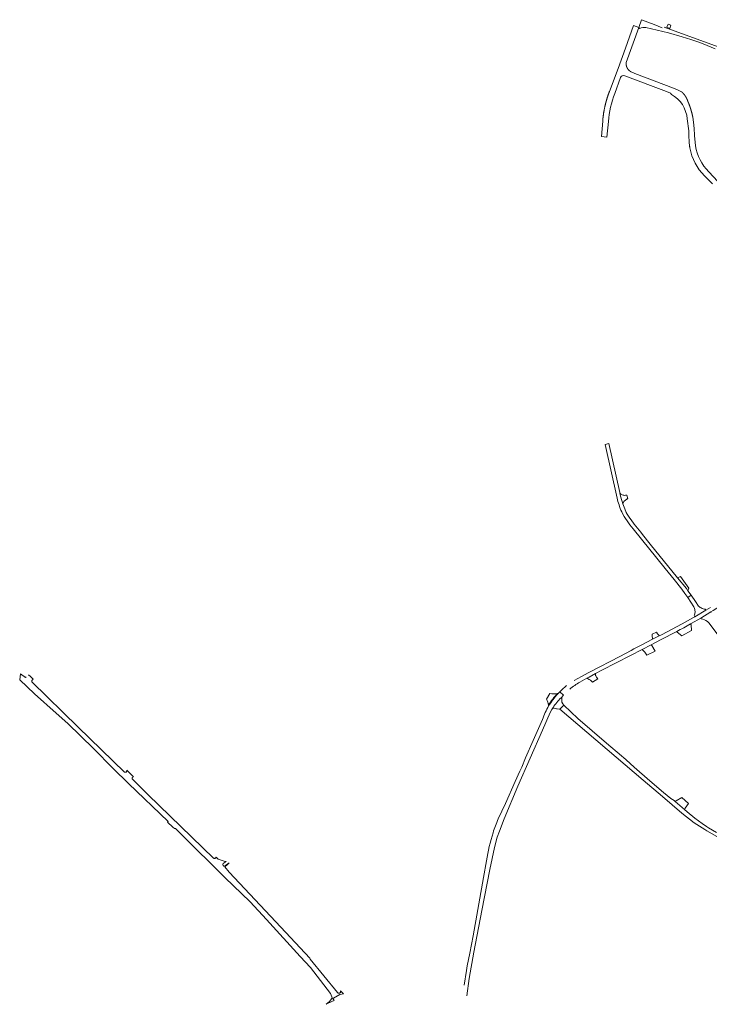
# Model space of a CAD drawing. Header units: metres. Extents: x 166325 to 190320, y 381923 to 404576.
# Tile 708 of 1056: x 176462 to 177029, y 393848 to 394657. Entities that reach past the tile are written whole.
import ezdxf

# ---------------------------------------------------------------- set-up
doc = ezdxf.new("R2010")
doc.units = ezdxf.units.M
for name, color, linetype, lineweight in [('B-WE-VH-VERHARDING_ASFALT-GV', 8, 'Continuous', 18), ('B-WE-VH-VERHARDING_BETON-GV', 8, 'Continuous', 18), ('B-WE-VH-VERHARDING_BETONSTRAATSTEEN-GV', 8, 'Continuous', 18), ('B-WE-VH-VERHARDING_FUNDERING_ZAND-GV', 8, 'Continuous', 18), ('B-WE-VH-VERHARDING_HALFVERHARDING-GV', 8, 'Continuous', 18)]:
    doc.layers.add(name, color=color, linetype=linetype, lineweight=lineweight)

msp = doc.modelspace()

# ---------------------------------------------------------------- linework, layer by layer
at = {"layer": 'B-WE-VH-VERHARDING_ASFALT-GV', "flags": 128}
for points in [[(176963.047, 394615.422), (176962.992, 394615.469), (176962.938, 394615.516), (176962.884, 394615.564), (176962.83, 394615.613), (176962.777, 394615.662), (176962.724, 394615.711), (176962.672, 394615.761), (176962.621, 394615.811), (176962.57, 394615.862), (176962.519, 394615.913), (176962.469, 394615.965), (176962.419, 394616.018), (176962.37, 394616.07), (176962.321, 394616.124), (176962.273, 394616.177), (176962.226, 394616.231), (176962.178, 394616.286), (176962.086, 394616.396), (176962.04, 394616.452), (176961.995, 394616.509), (176961.951, 394616.566), (176961.907, 394616.623), (176961.863, 394616.68), (176961.821, 394616.738), (176961.778, 394616.797), (176961.737, 394616.856), (176961.695, 394616.915), (176961.655, 394616.974), (176961.615, 394617.034), (176961.575, 394617.095), (176961.536, 394617.155), (176961.498, 394617.217), (176961.46, 394617.278), (176961.423, 394617.34), (176961.387, 394617.402), (176961.351, 394617.464), (176961.315, 394617.527), (176961.28, 394617.591), (176961.246, 394617.654), (176961.213, 394617.718), (176961.147, 394617.846), (176961.116, 394617.911), (176961.084, 394617.976), (176961.054, 394618.042), (176961.024, 394618.107), (176960.966, 394618.239), (176960.938, 394618.306), (176960.911, 394618.373), (176960.884, 394618.44), (176960.858, 394618.507), (176960.832, 394618.574), (176960.808, 394618.642), (176960.783, 394618.71), (176960.76, 394618.778), (176960.737, 394618.846), (176960.715, 394618.915), (176960.693, 394618.984), (176960.672, 394619.053), (176960.652, 394619.122), (176960.632, 394619.192), (176960.613, 394619.261), (176960.595, 394619.331), (176960.578, 394619.401), (176960.561, 394619.471), (176960.544, 394619.541), (176960.529, 394619.612), (176960.514, 394619.682), (176960.499, 394619.753), (176960.473, 394619.895), (176960.461, 394619.966), (176960.449, 394620.037), (176960.438, 394620.108), (176960.428, 394620.18), (176960.418, 394620.251), (176960.409, 394620.323), (176960.401, 394620.394), (176960.394, 394620.466), (176960.387, 394620.538), (176960.375, 394620.682), (176960.37, 394620.754), (176960.366, 394620.826), (176960.363, 394620.898), (176960.36, 394620.97), (176960.358, 394621.042), (176960.357, 394621.114), (176960.356, 394621.186), (176960.356, 394621.258), (176960.357, 394621.33), (176960.358, 394621.402), (176960.36, 394621.474), (176960.363, 394621.546), (176960.366, 394621.619), (176960.37, 394621.691), (176960.375, 394621.762), (176960.38, 394621.834), (176960.387, 394621.906), (176960.393, 394621.978), (176960.401, 394622.05), (176960.409, 394622.121), (176960.418, 394622.193), (176970.687, 394650.835), (176966.521, 394652.459), (176959.843, 394634.053), (176953.675, 394617.145), (176946.665, 394598.469), (176946.594, 394598.284), (176946.523, 394598.098), (176946.453, 394597.913), (176946.384, 394597.727), (176946.314, 394597.542), (176946.245, 394597.356), (176946.177, 394597.169), (176946.041, 394596.797), (176945.974, 394596.61), (176945.907, 394596.424), (176945.841, 394596.237), (176945.775, 394596.05), (176945.709, 394595.862), (176945.644, 394595.675), (176945.579, 394595.488), (176945.515, 394595.3), (176945.451, 394595.112), (176945.325, 394594.736), (176945.262, 394594.548), (176945.2, 394594.36), (176945.139, 394594.171), (176945.077, 394593.983), (176945.016, 394593.794), (176944.956, 394593.605), (176944.896, 394593.416), (176944.836, 394593.227), (176944.777, 394593.038), (176944.718, 394592.848), (176944.66, 394592.659), (176944.602, 394592.469), (176944.431, 394591.899), (176944.319, 394591.519), (176944.264, 394591.328), (176944.209, 394591.138), (176944.154, 394590.947), (176944.1, 394590.756), (176944.047, 394590.565), (176943.994, 394590.374), (176943.941, 394590.183), (176943.889, 394589.992), (176943.837, 394589.8), (176943.785, 394589.609), (176943.734, 394589.417), (176943.684, 394589.226), (176943.634, 394589.034), (176943.584, 394588.842), (176943.535, 394588.65), (176943.486, 394588.457), (176943.437, 394588.265), (176943.389, 394588.073), (176943.342, 394587.88), (176943.295, 394587.688), (176943.248, 394587.495), (176943.202, 394587.302), (176943.156, 394587.109), (176943.111, 394586.916), (176943.066, 394586.723), (176943.021, 394586.53), (176942.977, 394586.336), (176942.933, 394586.143), (176942.89, 394585.949), (176942.847, 394585.756), (176942.805, 394585.562), (176942.763, 394585.368), (176942.681, 394584.98), (176942.64, 394584.786), (176942.6, 394584.592), (176942.56, 394584.397), (176942.521, 394584.203), (176942.482, 394584.009), (176942.406, 394583.619), (176942.368, 394583.425), (176942.331, 394583.23), (176942.295, 394583.035), (176942.258, 394582.84), (176942.223, 394582.645), (176942.187, 394582.45), (176942.153, 394582.255), (176942.118, 394582.059), (176942.084, 394581.864), (176942.051, 394581.668), (176942.017, 394581.473), (176941.985, 394581.277), (176941.953, 394581.082), (176941.889, 394580.69), (176941.858, 394580.494), (176941.768, 394579.906), (176941.739, 394579.71), (176941.711, 394579.514), (176941.682, 394579.317), (176941.654, 394579.121), (176941.627, 394578.925), (176941.6, 394578.728), (176941.574, 394578.532), (176941.548, 394578.335), (176941.522, 394578.138), (176941.497, 394577.942), (176941.472, 394577.745), (176941.424, 394577.351), (176941.401, 394577.154), (176941.378, 394576.957), (176941.355, 394576.76), (176941.333, 394576.563), (176941.312, 394576.366), (176941.29, 394576.169), (176941.27, 394575.972), (176941.249, 394575.774), (176941.23, 394575.577), (176941.21, 394575.38), (176941.191, 394575.182), (176941.173, 394574.985), (176941.155, 394574.787), (176941.137, 394574.59), (176941.12, 394574.392), (176941.103, 394574.195), (176941.087, 394573.997), (176940.002, 394561.361), (176944.589, 394560.92), (176945.736, 394573.62)], [(176951.018, 394596.794), (176955.775, 394609.778)], [(176959.275, 394611.349), (176993.526, 394598.349), (176996.823, 394596.888), (176997.525, 394595.931)], [(177017.306, 394553.793), (177016.647, 394562.093), (177016.572, 394563.095), (177016.252, 394567.353), (177015.973, 394571.055), (177015.123, 394577.283), (177015.102, 394577.386), (177015.081, 394577.489), (177015.059, 394577.591), (177015.038, 394577.694), (177015.016, 394577.797), (177014.994, 394577.899), (177014.972, 394578.002), (177014.95, 394578.104), (177014.928, 394578.207), (177014.905, 394578.309), (177014.883, 394578.412), (177014.86, 394578.514), (177014.837, 394578.616), (177014.814, 394578.719), (177014.79, 394578.821), (177014.767, 394578.923), (177014.743, 394579.025), (177014.72, 394579.128), (177014.696, 394579.23), (177014.672, 394579.332), (177014.647, 394579.434), (177014.623, 394579.536), (177014.598, 394579.638), (177014.573, 394579.74), (177014.549, 394579.842), (177014.524, 394579.944), (177014.498, 394580.045), (177014.473, 394580.147), (177014.447, 394580.249), (177014.422, 394580.351), (177014.396, 394580.452), (177014.37, 394580.554), (177014.344, 394580.656), (177014.317, 394580.757), (177014.291, 394580.859), (177014.264, 394580.96), (177014.237, 394581.062), (177014.183, 394581.264), (177014.156, 394581.366), (177014.128, 394581.467), (177014.101, 394581.568), (177014.073, 394581.669), (177014.045, 394581.77), (177014.017, 394581.871), (177013.988, 394581.972), (177013.96, 394582.073), (177013.931, 394582.174), (177013.903, 394582.275), (177013.874, 394582.376), (177013.845, 394582.477), (177013.816, 394582.578), (177013.786, 394582.678), (177013.757, 394582.779), (177013.727, 394582.88), (177013.697, 394582.98), (177013.667, 394583.081), (177013.637, 394583.181), (177013.607, 394583.281), (177013.576, 394583.382), (177013.545, 394583.482), (177013.515, 394583.582), (177013.484, 394583.683), (177013.452, 394583.783), (177013.421, 394583.883), (177013.39, 394583.983), (177013.358, 394584.083), (177013.326, 394584.183), (177013.262, 394584.383), (177013.23, 394584.483), (177013.198, 394584.583), (177013.165, 394584.682), (177013.133, 394584.782), (177013.1, 394584.882), (177013.067, 394584.981), (177013.034, 394585.081), (177013, 394585.18), (177012.967, 394585.28), (177012.933, 394585.379), (177012.899, 394585.478), (177012.865, 394585.578), (177012.831, 394585.677), (177012.797, 394585.776), (177012.763, 394585.875), (177012.693, 394586.073), (177012.658, 394586.172), (177012.588, 394586.37), (177012.553, 394586.468), (177012.517, 394586.567), (177012.482, 394586.666), (177012.446, 394586.764), (177012.41, 394586.863), (177012.374, 394586.961), (177012.337, 394587.06), (177012.301, 394587.158), (177012.264, 394587.257), (177012.228, 394587.355), (177012.191, 394587.453), (177012.154, 394587.551), (177012.116, 394587.649), (177012.079, 394587.747), (177012.041, 394587.845), (177012.004, 394587.943), (177011.966, 394588.041), (177011.928, 394588.139), (177011.89, 394588.236), (177011.852, 394588.334), (177011.813, 394588.432), (177011.774, 394588.529), (177011.736, 394588.627), (177011.697, 394588.724), (177011.658, 394588.822), (177011.619, 394588.919), (177011.579, 394589.016), (177011.54, 394589.113), (177011.5, 394589.21), (177011.46, 394589.307), (177011.42, 394589.404), (177011.34, 394589.598), (177011.299, 394589.695), (177011.259, 394589.792), (177011.218, 394589.888), (177011.177, 394589.985), (177011.154, 394590.059), (177011.13, 394590.132), (177011.106, 394590.206), (177011.082, 394590.279), (177011.057, 394590.352), (177011.032, 394590.425), (177011.007, 394590.498), (177010.981, 394590.571), (177010.956, 394590.644), (177010.929, 394590.717), (177010.903, 394590.789), (177010.876, 394590.862), (177010.822, 394591.006), (177010.794, 394591.079), (177010.766, 394591.151), (177010.737, 394591.222), (177010.709, 394591.294), (177010.68, 394591.366), (177010.65, 394591.437), (177010.621, 394591.509), (177010.591, 394591.58), (177010.561, 394591.651), (177010.53, 394591.722), (177010.5, 394591.793), (177010.468, 394591.864), (177010.437, 394591.934), (177010.405, 394592.005), (177010.341, 394592.145), (177010.308, 394592.215), (177010.275, 394592.285), (177010.209, 394592.425), (177010.175, 394592.494), (177010.141, 394592.563), (177010.106, 394592.632), (177010.072, 394592.702), (177010.037, 394592.77), (177010.001, 394592.839), (177009.966, 394592.908), (177009.93, 394592.976), (177009.894, 394593.044), (177009.857, 394593.113), (177009.82, 394593.18), (177009.783, 394593.248), (177009.746, 394593.316), (177009.708, 394593.383), (177009.67, 394593.451), (177009.632, 394593.518), (177009.594, 394593.585), (177009.555, 394593.652), (177009.516, 394593.718), (177009.476, 394593.785), (177009.437, 394593.851), (177009.357, 394593.983), (177009.275, 394594.115), (177009.193, 394594.245), (177009.151, 394594.31), (177009.109, 394594.375), (177009.067, 394594.44), (177009.025, 394594.505), (177008.982, 394594.569), (177008.939, 394594.633), (177008.896, 394594.697), (177008.852, 394594.761), (177008.808, 394594.825), (177008.764, 394594.888), (177008.72, 394594.951), (177008.675, 394595.014), (177008.63, 394595.077), (177008.585, 394595.14), (177008.539, 394595.202), (177008.494, 394595.265), (177008.448, 394595.327), (177008.401, 394595.388), (177008.355, 394595.45), (177008.308, 394595.512), (177008.261, 394595.573), (177008.214, 394595.634), (177008.118, 394595.756), (177008.07, 394595.816), (177008.022, 394595.876), (177007.875, 394596.056), (177007.826, 394596.115), (177007.776, 394596.174), (177007.726, 394596.233), (177007.676, 394596.292), (177007.625, 394596.351), (177007.575, 394596.409), (177007.473, 394596.525), (177007.421, 394596.583), (177007.37, 394596.64), (177007.318, 394596.697), (177007.266, 394596.754), (177007.213, 394596.811), (177007.161, 394596.868), (177007.108, 394596.924), (177007.055, 394596.98), (177007.001, 394597.036), (177006.948, 394597.092), (177006.84, 394597.202), (177006.785, 394597.257), (177006.731, 394597.312), (177006.676, 394597.366), (177006.621, 394597.421), (177006.566, 394597.475), (177006.51, 394597.528), (177006.455, 394597.582), (177006.399, 394597.635), (177006.342, 394597.688), (177006.286, 394597.741), (177006.229, 394597.794), (177006.173, 394597.846), (177006.116, 394597.898), (177006.058, 394597.95), (177006.001, 394598.002), (177005.943, 394598.053), (177005.885, 394598.104), (177002.691, 394599.836), (176999.207, 394601.154), (176967.428, 394613.173), (176964.356, 394614.531), (176964.293, 394614.565), (176964.23, 394614.6), (176964.167, 394614.636), (176964.105, 394614.672), (176964.043, 394614.709), (176963.981, 394614.747), (176963.92, 394614.785), (176963.859, 394614.823), (176963.798, 394614.862), (176963.678, 394614.942), (176963.619, 394614.983), (176963.56, 394615.025), (176963.501, 394615.067), (176963.443, 394615.109), (176963.385, 394615.152), (176963.327, 394615.196), (176963.27, 394615.24), (176963.214, 394615.285), (176963.158, 394615.33), (176963.102, 394615.376), (176963.047, 394615.422)], [(177010.594, 394575.888), (177011.787, 394565.967), (177011.959, 394561.691), (177012.133, 394557.345), (177012.521, 394553.021), (177012.556, 394552.808), (177012.592, 394552.595), (177012.629, 394552.383), (177012.667, 394552.17), (177012.706, 394551.958)], [(177024.76, 394528.987), (177031.226, 394522.37)], [(177035.567, 394524.336), (177028.198, 394532.403)], [(176955.476, 394266.905), (176955.142, 394268.361), (176955.052, 394268.775), (176946.062, 394308.91), (176943.052, 394308.221), (176952.922, 394264.12), (176953.653, 394261.359), (176954.502, 394258.631)], [(176960.856, 394266.624), (176960.359, 394266.492), (176959.718, 394266.395), (176959.07, 394266.378), (176958.425, 394266.441), (176957.792, 394266.583), (176957.182, 394266.801), (176956.604, 394267.094), (176956.065, 394267.455), (176955.576, 394267.879), (176955.142, 394268.361), (176955.476, 394266.905)], [(176957.685, 394259.315), (176957.915, 394259.984), (176958.218, 394260.624), (176958.592, 394261.225), (176959.031, 394261.78), (176959.53, 394262.282), (176960.083, 394262.724), (176960.682, 394263.102), (176961.319, 394263.409), (176961.803, 394263.587), (176960.856, 394266.624)], [(176960.423, 394252.41), (176959.21, 394255.246), (176958.105, 394258.126), (176957.685, 394259.315)], [(176966.129, 394238.815), (176992.412, 394206.371), (176999.832, 394197.091), (177006.003, 394189.251), (177008.601, 394185.811), (177011.092, 394182.293), (177013.726, 394184.263), (177011.171, 394187.869), (177009.818, 394189.778), (177002.639, 394198.642), (176980.223, 394226.32), (176973.754, 394234.308), (176972.325, 394236.072), (176969.702, 394239.311), (176967.04, 394242.71), (176964.483, 394246.19)], [(177013.242, 394160.691), (177013.702, 394160.959), (177021.689, 394165.542), (177029.922, 394170.566), (177031.973, 394171.818), (177046.012, 394180.645), (177063.716, 394191.777), (177081.8, 394203.434), (177103.69, 394217.544), (177123.067, 394229.761), (177126.878, 394232.226), (177130.06, 394234.411), (177130.093, 394233.926), (177132.493, 394235.822)], [(177029.54, 394174.283), (177025.805, 394172.047), (177016.696, 394166.592), (177015.205, 394165.699), (177006.271, 394160.698), (176989.302, 394151.792), (176987.484, 394150.852), (176982.061, 394148.047), (176972.774, 394143.244), (176966.786, 394140.088), (176964.484, 394138.875), (176955.147, 394133.955), (176930.938, 394121.421), (176929.233, 394120.501), (176923.692, 394117.586), (176917.678, 394114.226)], [(176922.414, 394112.781), (176928.112, 394116.002), (176929.963, 394117.049), (176935.161, 394119.822), (176940.457, 394122.648), (176964.03, 394134.668), (176973.648, 394139.71), (176981.051, 394143.592), (176988.538, 394147.517), (177001.959, 394154.554)], [(176906.887, 394099.993), (176908.87, 394102.045), (176905.813, 394104.91), (176904.238, 394103.265)], [(176905.813, 394104.91), (176908.87, 394102.045)], [(176871.418, 394027.326), (176891.516, 394073.276), (176897.859, 394087.778), (176899.353, 394090.372), (176900.324, 394091.94)], [(176891.572, 394082.205), (176884.006, 394064.763), (176877.782, 394050.585), (176874.545, 394042.969), (176874.284, 394042.391), (176873.046, 394039.652), (176869.157, 394031.049), (176861.133, 394013.061), (176855.357, 394000.375)], [(176829.421, 393854.975), (176831.294, 393869.264), (176835.332, 393890.89), (176841.885, 393925.037), (176848.379, 393958.878), (176852.328, 393976.874), (176854.516, 393985.374), (176856.308, 393990.47), (176860.151, 394000.426), (176871.418, 394027.326)], [(176845.614, 393966.068), (176843.154, 393952.262), (176834.61, 393904.304), (176831.849, 393890.168), (176829.824, 393879.635), (176829.221, 393875.713), (176827.301, 393863.64)]]:
    msp.add_lwpolyline(points, dxfattribs=at)
at = {"layer": 'B-WE-VH-VERHARDING_ASFALT-GV'}
for points in [[(176955.775, 394609.778, -0.4306416), (176959.275, 394611.349)], [(176945.736, 394573.62, -0.0717586), (176951.018, 394596.794)], [(176997.525, 394595.931, -0.2471187), (177010.594, 394575.888)], [(177028.198, 394532.403, -0.1569329), (177017.306, 394553.793)], [(177012.706, 394551.958, 0.1506391), (177024.76, 394528.987)], [(176957.685, 394259.315, -0.0243797), (176955.476, 394266.905)], [(176954.502, 394258.631, 0.0654311), (176956.701, 394252.752)], [(176956.701, 394252.752, 0.0478021), (176966.129, 394238.815)], [(176964.483, 394246.19, -0.0511571), (176960.423, 394252.41)], [(176911.385, 394109.993, 0.0244999), (176905.813, 394104.91)], [(176914.033, 394107.12, -0.0407243), (176922.414, 394112.781)], [(176904.238, 394103.265, 0.0426729), (176896.667, 394093.26)], [(176900.324, 394091.94, -0.0455672), (176906.887, 394099.993)], [(176896.667, 394093.26, 0.027237), (176891.572, 394082.205)], [(176855.357, 394000.375, 0.0192857), (176851.023, 393989.063)], [(176851.023, 393989.063, 0.0331765), (176845.614, 393966.068)]]:
    msp.add_lwpolyline(points, format="xyb", dxfattribs=at)
at = {"layer": 'B-WE-VH-VERHARDING_BETON-GV', "flags": 128}
for points in [[(176462.886, 394119.745), (176462.154, 394114.624), (176474.306, 394103.306), (176492.057, 394087.461), (176501.573, 394078.9), (176522.843, 394058.401), (176538.879, 394041.712), (176551.666, 394029.578), (176583.988, 393998.288), (176583.658, 393997.843), (176587.924, 393993.676), (176589.346, 393992.551), (176590.049, 393992.421), (176595.132, 393987.5), (176630.582, 393952.203), (176651.39, 393932.32), (176664.954, 393917.832), (176692.523, 393887.42), (176701.021, 393878.374), (176717.465, 393856.865), (176718.699, 393854.224)], [(176467.495, 394117.268), (176466.953, 394116.654), (176462.886, 394119.745)], [(176554.599, 394034.314), (176555.623, 394035.009), (176551.676, 394038.944), (176550.071, 394040.545), (176550.164, 394040.235), (176550.178, 394039.912), (176550.113, 394039.596), (176549.972, 394039.305), (176549.765, 394039.058), (176549.503, 394038.869), (176549.203, 394038.75), (176548.882, 394038.707), (176548.561, 394038.745), (176548.26, 394038.86), (176548.155, 394038.922), (176510.138, 394075.947), (176472.23, 394113.105), (176472.17, 394113.183), (176472.049, 394113.43), (176472.004, 394113.702), (176472.038, 394113.976), (176472.15, 394114.229), (176472.814, 394114.98), (176473.039, 394115.105), (176473.292, 394115.155), (176473.121, 394115.328), (176470.929, 394117.551), (176469.483, 394118.796)], [(176629.366, 393963.859), (176631.668, 393965.363), (176630.183, 393965.725), (176625.958, 393967.134), (176625.096, 393967.421), (176623.468, 393968.962), (176623.355, 393968.65), (176623.17, 393968.375), (176623.079, 393968.278), (176622.814, 393968.079), (176622.509, 393967.949), (176622.182, 393967.895), (176621.851, 393967.921), (176621.536, 393968.025), (176621.257, 393968.2), (176567.713, 394020.322), (176556.36, 394031.552), (176554.628, 394033.265)], [(176713.975, 393848.015), (176718.673, 393850.24), (176720.376, 393851.032), (176719.469, 393852.734), (176719.893, 393853.12), (176725.159, 393856.114), (176728.068, 393856.638), (176728.281, 393856.749), (176725.626, 393859.211), (176725.75, 393858.902), (176725.797, 393858.572), (176725.764, 393858.241), (176725.653, 393857.927), (176725.566, 393857.776), (176725.35, 393857.523), (176725.081, 393857.328), (176724.779, 393857.204), (176724.45, 393857.154), (176724.119, 393857.184), (176723.804, 393857.291), (176723.524, 393857.471), (176723.349, 393857.642), (176700.694, 393885.241), (176700.467, 393885.884), (176676.576, 393911.316), (176634.19, 393956.631), (176630.539, 393960.94), (176632.803, 393962.951), (176634.367, 393964.411), (176631.242, 393962.062)]]:
    msp.add_lwpolyline(points, dxfattribs=at)
at = {"layer": 'B-WE-VH-VERHARDING_BETON-GV'}
for points in [[(176554.628, 394033.265, -0.3250603), (176554.599, 394034.314)], [(176631.242, 393962.062, -1.0413757), (176629.366, 393963.859)], [(176718.75, 393853.23, -0.076478), (176713.975, 393848.015)], [(176718.699, 393854.224, -0.2666204), (176718.75, 393853.23)]]:
    msp.add_lwpolyline(points, format="xyb", dxfattribs=at)
at = {"layer": 'B-WE-VH-VERHARDING_BETON-GV', "flags": 128}
msp.add_lwpolyline([(177006.154, 394017.901), (177001.379, 394015.148), (177000.659, 394014.732), (177008.316, 394008.258), (177008.904, 394009.118), (177011.562, 394013.008)], close=True, dxfattribs=at)
at = {"layer": 'B-WE-VH-VERHARDING_BETONSTRAATSTEEN-GV', "flags": 128}
for points in [[(176996.268, 394650.241), (176997.202, 394652.828), (176994.85, 394653.677), (176993.917, 394651.09)], [(177004.937, 394199.665), (177002.639, 394198.642), (177009.818, 394189.778), (177011.171, 394187.869), (177011.928, 394190.055)], [(176981.986, 394148.738), (176982.061, 394148.047), (176987.484, 394150.852), (176987.103, 394151.337), (176986.072, 394152.653), (176985.175, 394153.797), (176981.613, 394152.17), (176981.794, 394150.509)], [(176973.648, 394139.71), (176974.074, 394139.193), (176975.593, 394137.349), (176977.411, 394135.144), (176984.253, 394138.4), (176981.404, 394143.018), (176981.051, 394143.592)]]:
    msp.add_lwpolyline(points, close=True, dxfattribs=at)
for points in [[(177016.148, 394167.507), (177016.696, 394166.592), (177025.805, 394172.047), (177025.385, 394172.749), (177024.51, 394172.903), (177023.652, 394173.135), (177022.819, 394173.443), (177022.017, 394173.824), (177021.252, 394174.276), (177020.531, 394174.795), (177019.86, 394175.375), (177017.452, 394179.005), (177013.726, 394184.263), (177011.092, 394182.293), (177013.535, 394178.606), (177015.86, 394174.843)], [(177006.154, 394150.878), (177013.991, 394155.344), (177013.698, 394159.903), (177013.242, 394160.691)], [(177001.959, 394154.554), (177002.292, 394153.873), (177006.154, 394150.878)], [(176935.161, 394119.822), (176929.963, 394117.049), (176928.112, 394116.002), (176928.674, 394115.746), (176929.997, 394115.143)], [(176931.197, 394114.44), (176932.645, 394112.699), (176937.105, 394115.654), (176936.038, 394116.868)], [(176935.225, 394118.84), (176935.161, 394119.822)], [(176897.685, 394103.589), (176894.967, 394098.827)], [(176900.941, 394091.36), (176903.255, 394090.942), (176903.662, 394090.891), (176905.856, 394090.613), (176909.12, 394093.905), (176908.379, 394095.039), (176907.535, 394096.331), (176907.45, 394099.816), (176907.28, 394099.632), (176906.887, 394099.993)], [(176900.324, 394091.94), (176900.941, 394091.36)]]:
    msp.add_lwpolyline(points, dxfattribs=at)
at = {"layer": 'B-WE-VH-VERHARDING_BETONSTRAATSTEEN-GV'}
for points in [[(177015.86, 394174.843, -0.1063163), (177016.928, 394171.722)], [(177016.928, 394171.722, -0.090041), (177016.753, 394168.912)], [(177016.753, 394168.912, -0.0460076), (177016.148, 394167.507)], [(177013.242, 394160.691, -0.014248), (177001.959, 394154.554)], [(176929.997, 394115.143, -0.0825009), (176931.197, 394114.44)], [(176935.377, 394118.008, -0.0264382), (176935.225, 394118.84)], [(176936.038, 394116.868, -0.1115414), (176935.377, 394118.008)], [(176894.967, 394098.827, -0.1202727), (176896.629, 394093.924)], [(176896.629, 394093.924, -0.0448073), (176903.94, 394103.533)], [(176903.94, 394103.533, -0.1199045), (176897.685, 394103.589)]]:
    msp.add_lwpolyline(points, format="xyb", dxfattribs=at)
at = {"layer": 'B-WE-VH-VERHARDING_FUNDERING_ZAND-GV', "flags": 128}
for points in [[(176989.971, 394650.802), (176983.465, 394653.547), (176972.917, 394657.369), (176970.687, 394650.835), (176971.475, 394650.167)], [(176976.562, 394650.839), (176985.963, 394648.649), (176995.287, 394646.664), (177006.47, 394643.207)], [(177036.088, 394635.073), (176991.502, 394651.164)]]:
    msp.add_lwpolyline(points, dxfattribs=at)
at = {"layer": 'B-WE-VH-VERHARDING_FUNDERING_ZAND-GV'}
for points in [[(176971.475, 394650.167, -0.1439039), (176976.562, 394650.839)], [(177006.47, 394643.207, -0.0440917), (177033.442, 394633.288)]]:
    msp.add_lwpolyline(points, format="xyb", dxfattribs=at)
at = {"layer": 'B-WE-VH-VERHARDING_HALFVERHARDING-GV', "flags": 128}
for points in [[(177030.193, 394170.146), (177029.922, 394170.566), (177021.689, 394165.542), (177022.075, 394164.906)], [(177027.137, 394162.762), (177027.689, 394162.205), (177028.181, 394161.595), (177028.277, 394161.46), (177041.648, 394143.792)], [(177034.482, 393989.156), (177027.954, 393993.057), (177026.388, 393994.105), (177022.72, 393996.559), (177016.85, 394000.916), (177010.558, 394006.363), (177008.316, 394008.258), (177000.659, 394014.732), (176999.724, 394015.523), (176997.196, 394017.251), (176991.106, 394022.188), (176979.927, 394031.594), (176967.082, 394042.87), (176960.297, 394049.096), (176960.03, 394049.34), (176954.998, 394053.7), (176954.682, 394053.966), (176946.167, 394061.136), (176932.37, 394072.83), (176920.809, 394082.949), (176909.12, 394093.905), (176905.856, 394090.613), (176974.313, 394032.314), (176990.141, 394018.963), (177006.236, 394005.212), (177016.286, 393997.167), (177024.893, 393991.699), (177026.693, 393990.556), (177036.783, 393984.795)]]:
    msp.add_lwpolyline(points, dxfattribs=at)
at = {"layer": 'B-WE-VH-VERHARDING_HALFVERHARDING-GV'}
msp.add_lwpolyline([(177022.075, 394164.906, -0.0580427), (177027.137, 394162.762)], format="xyb", dxfattribs=at)

doc.saveas('drawing.dxf')
